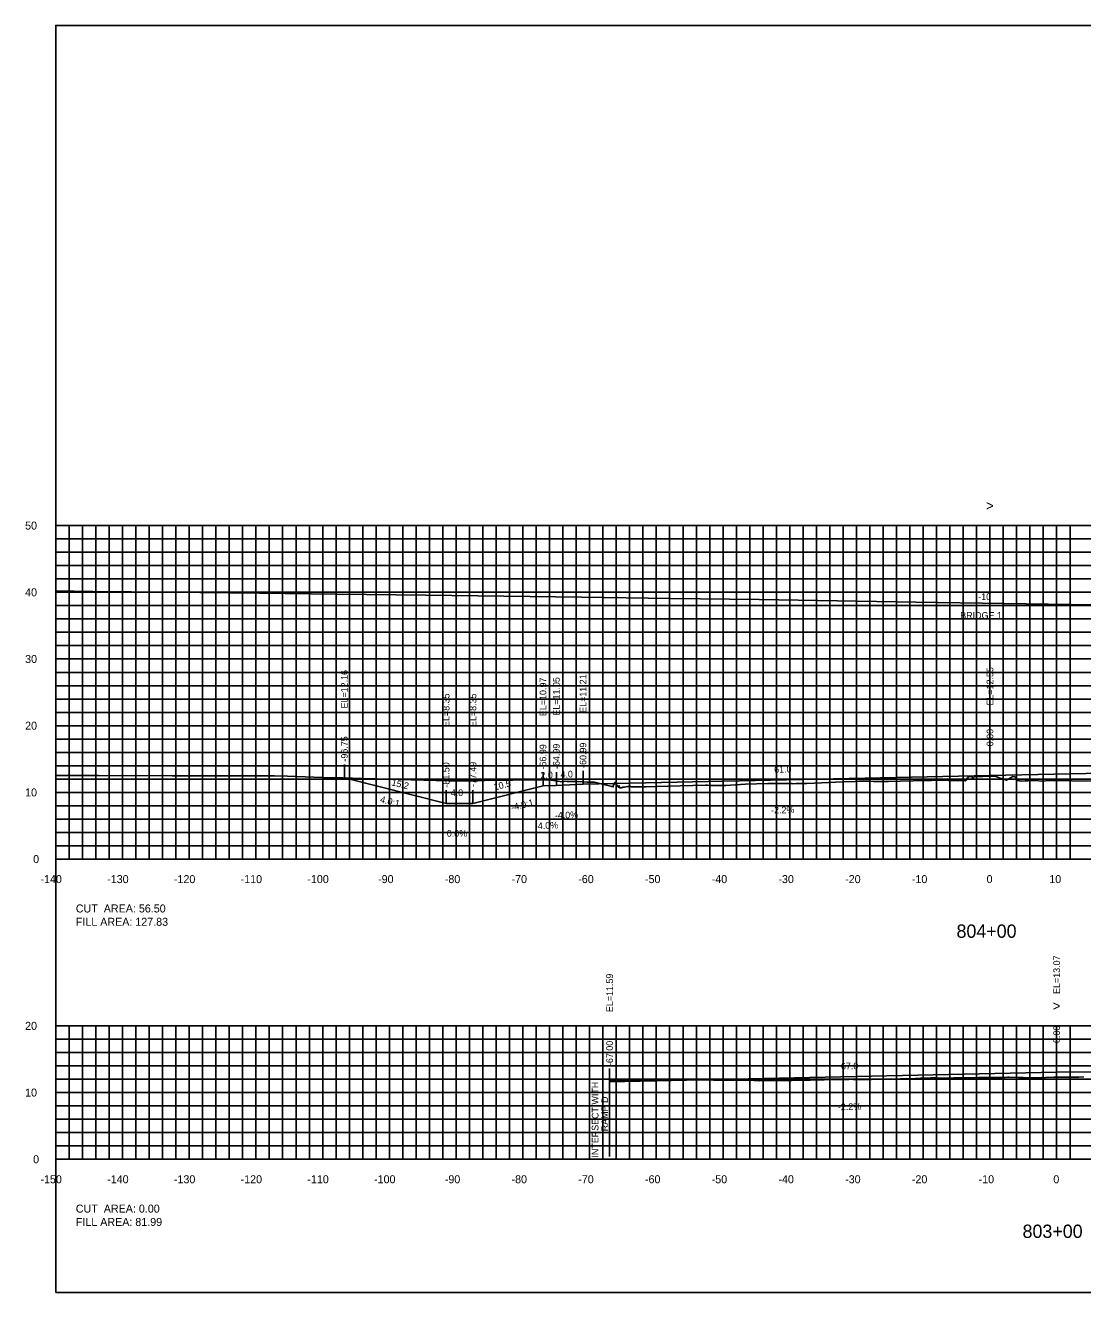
# Model space of a CAD drawing. Extents: x 1797419 to 1809236, y 248759 to 251512.
# Drawn here: x 1802816.4 to 1802974.9, y 250854.9 to 251044.9 of the extents above; entities that cross this region are included whole.
import ezdxf

# ---------------------------------------------------------------- set-up
doc = ezdxf.new("R2010")
doc.units = 0
for name, color, linetype in [('1', 7, 'Continuous'), ('10', 7, 'Continuous'), ('3', 7, 'Continuous'), ('31', 7, 'Continuous'), ('4', 7, 'Continuous'), ('60', 7, 'Continuous'), ('ANNO-TXT', 7, 'Continuous'), ('CL-CNST', 7, 'Continuous'), ('Level 57', 7, 'Continuous'), ('Level 62', 7, 'Continuous'), ('M-ROADS', 7, 'Continuous')]:
    doc.layers.add(name, color=color, linetype=linetype)

msp = doc.modelspace()

# ---------------------------------------------------------------- linework, layer by layer
for p, q in [((1802864.25, 250932.05), (1802864.25, 250934.05)), ((1802900.02, 250931.1), (1802900.02, 250933.1)), ((1802961, 250932.44), (1802961, 250934.44)), ((1802894.02, 250930.86), (1802894.02, 250932.86)), ((1802896.02, 250930.94), (1802896.02, 250932.94)), ((1802879.5, 250928.24), (1802879.5, 250930.24)), ((1802883.52, 250928.24), (1802883.52, 250930.24)), ((1802971, 250887.96), (1802971, 250889.96)), ((1802904, 250886.48), (1802904, 250888.48))]:
    msp.add_line(p, q)
msp.add_lwpolyline([(1802821, 250854.89), (1803121, 250854.89), (1803121, 251044.89), (1802821, 251044.89)], close=True)
at = {"layer": '3'}
msp.add_line((1802904, 250875.31), (1802904, 250886.48), dxfattribs=at)
at = {"layer": '60'}
for p, q in [((1802820.94, 250969.89), (1802821, 250969.89)), ((1802821, 250919.89), (1802821, 250969.89)), ((1802820.94, 250959.89), (1802821, 250959.89)), ((1802820.94, 250949.89), (1802821, 250949.89)), ((1802820.94, 250939.89), (1802821, 250939.89)), ((1802820.94, 250929.89), (1802821, 250929.89)), ((1802820.94, 250919.89), (1802821, 250919.89)), ((1802821, 250919.83), (1802821, 250919.89)), ((1802821, 250919.89), (1803121, 250919.89)), ((1802831, 250919.83), (1802831, 250919.89)), ((1802841, 250919.83), (1802841, 250919.89)), ((1802851, 250919.83), (1802851, 250919.89)), ((1802861, 250919.83), (1802861, 250919.89)), ((1802871, 250919.83), (1802871, 250919.89)), ((1802881, 250919.83), (1802881, 250919.89)), ((1802891, 250919.83), (1802891, 250919.89)), ((1802901, 250919.83), (1802901, 250919.89)), ((1802911, 250919.83), (1802911, 250919.89)), ((1802921, 250919.83), (1802921, 250919.89)), ((1802931, 250919.83), (1802931, 250919.89)), ((1802941, 250919.83), (1802941, 250919.89)), ((1802951, 250919.83), (1802951, 250919.89)), ((1802961, 250919.83), (1802961, 250919.89)), ((1802971, 250919.83), (1802971, 250919.89)), ((1802820.94, 250894.89), (1802821, 250894.89)), ((1802821, 250874.89), (1802821, 250894.89)), ((1802820.94, 250884.89), (1802821, 250884.89)), ((1802820.94, 250874.89), (1802821, 250874.89)), ((1802821, 250874.89), (1803121, 250874.89)), ((1802821, 250874.83), (1802821, 250874.89)), ((1802831, 250874.83), (1802831, 250874.89)), ((1802841, 250874.83), (1802841, 250874.89)), ((1802851, 250874.83), (1802851, 250874.89)), ((1802861, 250874.83), (1802861, 250874.89)), ((1802871, 250874.83), (1802871, 250874.89)), ((1802881, 250874.83), (1802881, 250874.89)), ((1802891, 250874.83), (1802891, 250874.89)), ((1802901, 250874.83), (1802901, 250874.89)), ((1802911, 250874.83), (1802911, 250874.89)), ((1802921, 250874.83), (1802921, 250874.89)), ((1802931, 250874.83), (1802931, 250874.89)), ((1802941, 250874.83), (1802941, 250874.89)), ((1802951, 250874.83), (1802951, 250874.89)), ((1802961, 250874.83), (1802961, 250874.89)), ((1802971, 250874.83), (1802971, 250874.89))]:
    msp.add_line(p, q, dxfattribs=at)
at = {"layer": 'CL-CNST'}
msp.add_line((1802879.5, 250928.24), (1802864.25, 250932.05), dxfattribs=at)
for points in [[(1802879.5, 250928.24), (1802883.52, 250928.24), (1802894.02, 250930.86), (1802896.02, 250930.94), (1802900.02, 250931.1), (1802961, 250932.44), (1803013.67, 250933.53), (1803017.67, 250933.37), (1803023.17, 250933.15), (1803035.04, 250930.19), (1803037, 250930.19)], [(1802904, 250886.48), (1802971, 250887.96), (1803025, 250888.14)]]:
    msp.add_lwpolyline(points, dxfattribs=at)
at = {"layer": 'Level 57'}
msp.add_lwpolyline([(1802821, 250960.09), (1802826.54, 250960.03), (1802838.13, 250959.91), (1802851.51, 250959.76), (1802863.13, 250959.63), (1802876.48, 250959.46), (1802888.13, 250959.32), (1802899.8, 250959.16), (1802913.13, 250958.98), (1802926.41, 250958.79), (1802938.13, 250958.61), (1802949.87, 250958.43), (1802963.13, 250958.22), (1802976.35, 250958)], dxfattribs=at)
at = {"layer": 'Level 62'}
for p, q in [((1802821, 250919.89), (1802821, 250969.89)), ((1802821, 250919.89), (1802821, 250969.89)), ((1802821, 250969.89), (1803121, 250969.89)), ((1802823, 250919.89), (1802823, 250969.89)), ((1802825, 250919.89), (1802825, 250969.89)), ((1802827, 250919.89), (1802827, 250969.89)), ((1802829, 250919.89), (1802829, 250969.89)), ((1802831, 250919.89), (1802831, 250969.89)), ((1802833, 250919.89), (1802833, 250969.89)), ((1802835, 250919.89), (1802835, 250969.89)), ((1802837, 250919.89), (1802837, 250969.89)), ((1802839, 250919.89), (1802839, 250969.89)), ((1802841, 250919.89), (1802841, 250969.89)), ((1802843, 250919.89), (1802843, 250969.89)), ((1802845, 250919.89), (1802845, 250969.89)), ((1802847, 250919.89), (1802847, 250969.89)), ((1802849, 250919.89), (1802849, 250969.89)), ((1802851, 250919.89), (1802851, 250969.89)), ((1802853, 250919.89), (1802853, 250969.89)), ((1802855, 250919.89), (1802855, 250969.89)), ((1802857, 250919.89), (1802857, 250969.89)), ((1802859, 250919.89), (1802859, 250969.89)), ((1802861, 250919.89), (1802861, 250969.89)), ((1802863, 250919.89), (1802863, 250969.89)), ((1802865, 250919.89), (1802865, 250969.89)), ((1802867, 250919.89), (1802867, 250969.89)), ((1802869, 250919.89), (1802869, 250969.89)), ((1802871, 250919.89), (1802871, 250969.89)), ((1802873, 250919.89), (1802873, 250969.89)), ((1802875, 250919.89), (1802875, 250969.89)), ((1802877, 250919.89), (1802877, 250969.89)), ((1802879, 250919.89), (1802879, 250969.89)), ((1802881, 250919.89), (1802881, 250969.89)), ((1802883, 250919.89), (1802883, 250969.89)), ((1802885, 250919.89), (1802885, 250969.89)), ((1802887, 250919.89), (1802887, 250969.89)), ((1802889, 250919.89), (1802889, 250969.89)), ((1802891, 250919.89), (1802891, 250969.89)), ((1802893, 250919.89), (1802893, 250969.89)), ((1802895, 250919.89), (1802895, 250969.89)), ((1802897, 250919.89), (1802897, 250969.89)), ((1802899, 250919.89), (1802899, 250969.89)), ((1802901, 250919.89), (1802901, 250969.89)), ((1802903, 250919.89), (1802903, 250969.89)), ((1802905, 250919.89), (1802905, 250969.89)), ((1802907, 250919.89), (1802907, 250969.89)), ((1802909, 250919.89), (1802909, 250969.89)), ((1802911, 250919.89), (1802911, 250969.89)), ((1802913, 250919.89), (1802913, 250969.89)), ((1802915, 250919.89), (1802915, 250969.89)), ((1802917, 250919.89), (1802917, 250969.89)), ((1802919, 250919.89), (1802919, 250969.89)), ((1802921, 250919.89), (1802921, 250969.89)), ((1802923, 250919.89), (1802923, 250969.89)), ((1802925, 250919.89), (1802925, 250969.89)), ((1802927, 250919.89), (1802927, 250969.89)), ((1802929, 250919.89), (1802929, 250969.89)), ((1802931, 250919.89), (1802931, 250969.89)), ((1802933, 250919.89), (1802933, 250969.89)), ((1802935, 250919.89), (1802935, 250969.89)), ((1802937, 250919.89), (1802937, 250969.89)), ((1802939, 250919.89), (1802939, 250969.89)), ((1802941, 250919.89), (1802941, 250969.89)), ((1802943, 250919.89), (1802943, 250969.89)), ((1802945, 250919.89), (1802945, 250969.89)), ((1802947, 250919.89), (1802947, 250969.89)), ((1802949, 250919.89), (1802949, 250969.89)), ((1802951, 250919.89), (1802951, 250969.89)), ((1802953, 250919.89), (1802953, 250969.89)), ((1802955, 250919.89), (1802955, 250969.89)), ((1802957, 250919.89), (1802957, 250969.89)), ((1802959, 250919.89), (1802959, 250969.89)), ((1802961, 250919.89), (1802961, 250969.89)), ((1802963, 250919.89), (1802963, 250969.89)), ((1802965, 250919.89), (1802965, 250969.89)), ((1802967, 250919.89), (1802967, 250969.89)), ((1802969, 250919.89), (1802969, 250969.89)), ((1802971, 250919.89), (1802971, 250969.89)), ((1802973, 250919.89), (1802973, 250969.89)), ((1802821, 250967.89), (1803121, 250967.89)), ((1802821, 250965.89), (1803121, 250965.89)), ((1802821, 250963.89), (1803121, 250963.89)), ((1802821, 250961.89), (1803121, 250961.89)), ((1802821, 250959.89), (1803121, 250959.89)), ((1802821, 250957.89), (1803121, 250957.89)), ((1802821, 250955.89), (1803121, 250955.89)), ((1802821, 250953.89), (1803121, 250953.89)), ((1802821, 250951.89), (1803121, 250951.89)), ((1802821, 250949.89), (1803121, 250949.89)), ((1802821, 250947.89), (1803121, 250947.89)), ((1802821, 250945.89), (1803121, 250945.89)), ((1802821, 250943.89), (1803121, 250943.89)), ((1802821, 250941.89), (1803121, 250941.89)), ((1802821, 250939.89), (1803121, 250939.89)), ((1802821, 250937.89), (1803121, 250937.89)), ((1802821, 250935.89), (1803121, 250935.89)), ((1802821, 250933.89), (1803121, 250933.89)), ((1802821, 250931.89), (1803121, 250931.89)), ((1802821, 250929.89), (1803121, 250929.89)), ((1802821, 250927.89), (1803121, 250927.89)), ((1802821, 250925.89), (1803121, 250925.89)), ((1802821, 250923.89), (1803121, 250923.89)), ((1802821, 250921.89), (1803121, 250921.89)), ((1802821, 250919.89), (1803121, 250919.89)), ((1802821, 250894.89), (1803121, 250894.89)), ((1802821, 250874.89), (1802821, 250894.89)), ((1802823, 250874.89), (1802823, 250894.89)), ((1802825, 250874.89), (1802825, 250894.89)), ((1802827, 250874.89), (1802827, 250894.89)), ((1802829, 250874.89), (1802829, 250894.89)), ((1802831, 250874.89), (1802831, 250894.89)), ((1802833, 250874.89), (1802833, 250894.89)), ((1802835, 250874.89), (1802835, 250894.89)), ((1802837, 250874.89), (1802837, 250894.89)), ((1802839, 250874.89), (1802839, 250894.89)), ((1802841, 250874.89), (1802841, 250894.89)), ((1802843, 250874.89), (1802843, 250894.89)), ((1802845, 250874.89), (1802845, 250894.89)), ((1802847, 250874.89), (1802847, 250894.89)), ((1802849, 250874.89), (1802849, 250894.89)), ((1802851, 250874.89), (1802851, 250894.89)), ((1802853, 250874.89), (1802853, 250894.89)), ((1802855, 250874.89), (1802855, 250894.89)), ((1802857, 250874.89), (1802857, 250894.89)), ((1802859, 250874.89), (1802859, 250894.89)), ((1802861, 250874.89), (1802861, 250894.89)), ((1802863, 250874.89), (1802863, 250894.89)), ((1802865, 250874.89), (1802865, 250894.89)), ((1802867, 250874.89), (1802867, 250894.89)), ((1802869, 250874.89), (1802869, 250894.89)), ((1802871, 250874.89), (1802871, 250894.89)), ((1802873, 250874.89), (1802873, 250894.89)), ((1802875, 250874.89), (1802875, 250894.89)), ((1802877, 250874.89), (1802877, 250894.89)), ((1802879, 250874.89), (1802879, 250894.89)), ((1802881, 250874.89), (1802881, 250894.89)), ((1802883, 250874.89), (1802883, 250894.89)), ((1802885, 250874.89), (1802885, 250894.89)), ((1802887, 250874.89), (1802887, 250894.89)), ((1802889, 250874.89), (1802889, 250894.89)), ((1802891, 250874.89), (1802891, 250894.89)), ((1802893, 250874.89), (1802893, 250894.89)), ((1802895, 250874.89), (1802895, 250894.89)), ((1802897, 250874.89), (1802897, 250894.89)), ((1802899, 250874.89), (1802899, 250894.89)), ((1802901, 250874.89), (1802901, 250894.89)), ((1802903, 250874.89), (1802903, 250894.89)), ((1802905, 250874.89), (1802905, 250894.89)), ((1802907, 250874.89), (1802907, 250894.89)), ((1802909, 250874.89), (1802909, 250894.89)), ((1802911, 250874.89), (1802911, 250894.89)), ((1802913, 250874.89), (1802913, 250894.89)), ((1802915, 250874.89), (1802915, 250894.89)), ((1802917, 250874.89), (1802917, 250894.89)), ((1802919, 250874.89), (1802919, 250894.89)), ((1802921, 250874.89), (1802921, 250894.89)), ((1802923, 250874.89), (1802923, 250894.89)), ((1802925, 250874.89), (1802925, 250894.89)), ((1802927, 250874.89), (1802927, 250894.89)), ((1802929, 250874.89), (1802929, 250894.89)), ((1802931, 250874.89), (1802931, 250894.89)), ((1802933, 250874.89), (1802933, 250894.89)), ((1802935, 250874.89), (1802935, 250894.89)), ((1802937, 250874.89), (1802937, 250894.89)), ((1802939, 250874.89), (1802939, 250894.89)), ((1802941, 250874.89), (1802941, 250894.89)), ((1802943, 250874.89), (1802943, 250894.89)), ((1802945, 250874.89), (1802945, 250894.89)), ((1802947, 250874.89), (1802947, 250894.89)), ((1802949, 250874.89), (1802949, 250894.89)), ((1802951, 250874.89), (1802951, 250894.89)), ((1802953, 250874.89), (1802953, 250894.89)), ((1802955, 250874.89), (1802955, 250894.89)), ((1802957, 250874.89), (1802957, 250894.89)), ((1802959, 250874.89), (1802959, 250894.89)), ((1802961, 250874.89), (1802961, 250894.89)), ((1802963, 250874.89), (1802963, 250894.89)), ((1802965, 250874.89), (1802965, 250894.89)), ((1802967, 250874.89), (1802967, 250894.89)), ((1802969, 250874.89), (1802969, 250894.89)), ((1802971, 250874.89), (1802971, 250894.89)), ((1802973, 250874.89), (1802973, 250894.89)), ((1802821, 250892.89), (1803121, 250892.89)), ((1802821, 250890.89), (1803121, 250890.89)), ((1802821, 250888.89), (1803121, 250888.89)), ((1802821, 250886.89), (1803121, 250886.89)), ((1802821, 250884.89), (1803121, 250884.89)), ((1802821, 250882.89), (1803121, 250882.89)), ((1802821, 250880.89), (1803121, 250880.89)), ((1802821, 250878.89), (1803121, 250878.89)), ((1802821, 250876.89), (1803121, 250876.89)), ((1802821, 250874.89), (1803121, 250874.89))]:
    msp.add_line(p, q, dxfattribs=at)
at = {"layer": 'M-ROADS'}
for points in [[(1802821, 250932.42), (1802823.97, 250932.41), (1802827.37, 250932.4), (1802838.43, 250932.37), (1802838.47, 250932.37), (1802840.75, 250932.36), (1802841.73, 250932.36), (1802841.93, 250932.36), (1802842.64, 250932.36), (1802844.11, 250932.36), (1802848.67, 250932.36), (1802853.55, 250932.35), (1802853.79, 250932.35), (1802855.74, 250932.31), (1802862.31, 250932.07), (1802864.03, 250932.05), (1802866.96, 250931.98), (1802879.85, 250931.61), (1802880.14, 250931.61), (1802882.27, 250931.61), (1802882.71, 250931.61), (1802884.26, 250931.61), (1802885.31, 250931.65), (1802893.71, 250931.78), (1802894.98, 250931.75), (1802896.18, 250931.55), (1802896.96, 250931.45), (1802897.46, 250931.56), (1802897.68, 250931.51), (1802898.68, 250931.51), (1802899.16, 250931.53), (1802900.62, 250931.4), (1802900.89, 250931.42), (1802900.95, 250931.38), (1802901.14, 250931.42), (1802901.56, 250931.42), (1802901.74, 250931.4), (1802904.33, 250930.77), (1802904.48, 250930.83), (1802904.54, 250930.71), (1802904.55, 250930.78), (1802904.6, 250930.98), (1802904.6, 250930.97), (1802904.64, 250931.07), (1802904.66, 250931.09), (1802904.67, 250931.18), (1802904.68, 250931.18), (1802904.7, 250931.21), (1802904.72, 250931.25), (1802904.72, 250931.27), (1802904.77, 250931.37), (1802904.77, 250931.36), (1802904.81, 250931.37), (1802904.85, 250931.25), (1802904.91, 250931.17), (1802904.94, 250931.17), (1802905.38, 250930.63), (1802905.43, 250930.91), (1802905.46, 250930.65), (1802905.48, 250930.6), (1802905.49, 250930.59), (1802905.52, 250930.59), (1802905.53, 250930.6), (1802905.63, 250930.59), (1802905.79, 250930.58), (1802905.97, 250930.66), (1802906.24, 250930.68), (1802906.67, 250930.77), (1802906.83, 250930.75), (1802907.14, 250930.76), (1802907.28, 250930.74), (1802907.94, 250930.73), (1802909.49, 250930.72), (1802912.71, 250930.82), (1802916.48, 250930.93), (1802918.37, 250930.96), (1802918.63, 250930.96), (1802918.69, 250930.95), (1802919.11, 250930.93), (1802920.89, 250930.93), (1802921.43, 250930.93), (1802922.14, 250930.97), (1802924.35, 250931.12), (1802927.7, 250931.23), (1802928.6, 250931.2), (1802929.1, 250931.23), (1802929.77, 250931.24), (1802929.99, 250931.23), (1802930.89, 250931.23), (1802931.22, 250931.21), (1802931.36, 250931.2), (1802931.43, 250931.19), (1802931.96, 250931.2), (1802933.55, 250931.21), (1802938.98, 250931.46), (1802940.82, 250931.54), (1802941.37, 250931.55), (1802943.14, 250931.56), (1802943.54, 250931.52), (1802943.62, 250931.51), (1802943.97, 250931.51), (1802945.77, 250931.54), (1802951.32, 250931.66), (1802952, 250931.68), (1802952.08, 250931.67), (1802952.23, 250931.69), (1802954.37, 250931.7), (1802954.8, 250931.65), (1802954.84, 250931.65), (1802956.12, 250931.63), (1802956.95, 250931.69), (1802957, 250931.69), (1802957.09, 250931.64), (1802957.12, 250931.67), (1802957.13, 250931.68), (1802957.15, 250931.68), (1802957.16, 250931.68), (1802957.17, 250931.68), (1802957.17, 250931.68), (1802957.17, 250931.68), (1802957.22, 250931.69), (1802957.23, 250931.65), (1802957.3, 250931.6), (1802957.42, 250931.73), (1802957.62, 250932.05), (1802957.72, 250932.11), (1802957.75, 250932.21), (1802957.75, 250932.23), (1802957.79, 250932.24), (1802957.97, 250932.26), (1802958.04, 250932.26), (1802958.22, 250932.25), (1802958.3, 250932.27), (1802958.46, 250931.96), (1802958.73, 250932.27), (1802959.95, 250932.27), (1802961.77, 250932.31), (1802962.55, 250932.01), (1802963.48, 250931.72), (1802964.41, 250932.27), (1802964.71, 250932.2), (1802964.77, 250932.15), (1802964.82, 250932.2), (1802965.06, 250931.84), (1802965.16, 250931.68), (1802965.17, 250931.66), (1802965.18, 250931.66), (1802965.27, 250931.67), (1802965.32, 250931.66), (1802965.35, 250931.66), (1802965.38, 250931.65), (1802965.39, 250931.65), (1802965.4, 250931.64), (1802965.41, 250931.64), (1802965.41, 250931.64), (1802965.42, 250931.64), (1802965.43, 250931.6), (1802965.72, 250931.57), (1802966.27, 250931.6), (1802966.7, 250931.61), (1802967.49, 250931.67), (1802968.01, 250931.67), (1802968.05, 250931.66), (1802968.57, 250931.58), (1802970.11, 250931.66), (1802976.44, 250931.56)], [(1802904, 250886.67), (1802904.58, 250886.67), (1802906.02, 250886.73), (1802906.35, 250886.72), (1802907.71, 250886.71), (1802908.16, 250886.71), (1802909.68, 250886.69), (1802910.98, 250886.77), (1802912.23, 250886.82), (1802913.43, 250886.78), (1802925.68, 250886.68), (1802926.29, 250886.68), (1802926.43, 250886.67), (1802926.77, 250886.72), (1802926.97, 250886.72), (1802928.82, 250886.69), (1802929.01, 250886.69), (1802929.43, 250886.7), (1802930.78, 250886.67), (1802931.3, 250886.68), (1802931.72, 250886.73), (1802932.34, 250886.75), (1802934.05, 250886.77), (1802938.32, 250886.85), (1802939.86, 250886.87), (1802940.43, 250886.88), (1802940.51, 250886.87), (1802940.66, 250886.86), (1802940.99, 250886.85), (1802941.16, 250886.83), (1802942.46, 250886.85), (1802943.27, 250886.86), (1802945.23, 250886.91), (1802949.77, 250887.02), (1802950.58, 250887.06), (1802952.07, 250887.1), (1802952.68, 250887.11), (1802952.87, 250887.1), (1802953.12, 250887.07), (1802954.86, 250887.08), (1802955.29, 250887.07), (1802955.53, 250887.08), (1802955.65, 250887.08), (1802955.76, 250887.08), (1802957.99, 250887.1), (1802959.27, 250887.13), (1802961.14, 250887.15), (1802961.73, 250887.17), (1802963.16, 250887.16), (1802963.62, 250887.2), (1802963.71, 250887.19), (1802963.74, 250887.2), (1802963.86, 250887.19), (1802965.3, 250887.15), (1802966, 250887.13), (1802967.65, 250887.11), (1802968.09, 250887.1), (1802968.25, 250887.12), (1802968.72, 250887.15), (1802969.01, 250887.12), (1802969.35, 250887.14), (1802970.56, 250887.19), (1802970.89, 250887.18), (1802970.98, 250887.19), (1802971.26, 250887.19), (1802972.22, 250887.22), (1802973, 250887.22), (1802973.07, 250887.22), (1802973.18, 250887.21), (1802973.67, 250887.22), (1802974.33, 250887.22), (1802975.07, 250887.23)]]:
    msp.add_lwpolyline(points, dxfattribs=at)

# ---------------------------------------------------------------- texts
for s, rotation, p in [('4.0:1', 345.9638, (1802869.53, 250928.4)), ('-4.0:1', 14.0362, (1802889.37, 250927.12))]:
    msp.add_text(s, height=1, rotation=rotation).set_placement(p)
at = {"layer": '1'}
for s, p in [('804+00', (1802955.99, 250908.09)), ('803+00', (1802965.89, 250863.09))]:
    msp.add_text(s, height=2, dxfattribs=at).set_placement(p)
at = {"layer": '10'}
for s, p in [('-140', (1802818.7, 250916.29)), ('-130', (1802828.7, 250916.29)), ('-120', (1802838.7, 250916.29)), ('-110', (1802848.7, 250916.29)), ('-100', (1802858.7, 250916.29)), ('-90', (1802869.3, 250916.29)), ('-80', (1802879.3, 250916.29)), ('-70', (1802889.3, 250916.29)), ('-60', (1802899.3, 250916.29)), ('-50', (1802909.3, 250916.29)), ('-40', (1802919.3, 250916.29)), ('-30', (1802929.3, 250916.29)), ('-20', (1802939.3, 250916.29)), ('-10', (1802949.3, 250916.29)), ('0', (1802960.5, 250916.29)), ('10', (1802969.9, 250916.29)), ('-150', (1802818.7, 250871.29)), ('-140', (1802828.7, 250871.29)), ('-130', (1802838.7, 250871.29)), ('-120', (1802848.7, 250871.29)), ('-110', (1802858.7, 250871.29)), ('-100', (1802868.7, 250871.29)), ('-90', (1802879.3, 250871.29)), ('-80', (1802889.3, 250871.29)), ('-70', (1802899.3, 250871.29)), ('-60', (1802909.3, 250871.29)), ('-50', (1802919.3, 250871.29)), ('-40', (1802929.3, 250871.29)), ('-30', (1802939.3, 250871.29)), ('-20', (1802949.3, 250871.29)), ('-10', (1802959.3, 250871.29)), ('0', (1802970.5, 250871.29))]:
    msp.add_text(s, height=1.2, dxfattribs=at).set_placement(p)
at = {"layer": '3'}
for s, p in [('I-10 ', (1802958.87, 250958.74)), ('BRIDGE 1', (1802956.55, 250955.92))]:
    msp.add_text(s, height=1, dxfattribs=at).set_placement(p)
for s, p in [('EL=12.55', (1802961.5, 250942.91)), ('EL=12.16', (1802864.75, 250942.47)), ('EL=10.97', (1802894.52, 250941.33)), ('EL=11.05', (1802896.52, 250941.41)), ('EL=11.21', (1802900.52, 250941.82)), ('EL=8.35', (1802880, 250939.7)), ('EL=8.35', (1802884.02, 250939.7)), ('0.00', (1802961.5, 250936.8)), ('-96.75', (1802864.75, 250934.51)), ('-66.99', (1802894.52, 250933.32)), ('-64.99', (1802896.52, 250933.4)), ('-60.99', (1802900.52, 250933.56)), ('-81.50', (1802880, 250930.61)), ('-77.49', (1802884.02, 250930.69)), ('EL=13.07', (1802971.5, 250899.68)), ('EL=11.59', (1802904.5, 250896.95)), ('0.00', (1802971.5, 250892.32)), ('-67.00', (1802904.5, 250888.86)), ('INTERSECT WITH', (1802902.33, 250875.14)), ('RAMP D', (1802903.77, 250879.09))]:
    msp.add_text(s, height=1, rotation=90, dxfattribs=at).set_placement(p)
at = {"layer": '31'}
for s, p in [('50', (1802816.4, 250969.29)), ('40', (1802816.4, 250959.29)), ('30', (1802816.4, 250949.29)), ('20', (1802816.4, 250939.29)), ('10', (1802816.4, 250929.29)), ('0', (1802817.6, 250919.29)), ('20', (1802816.4, 250894.29)), ('10', (1802816.4, 250884.29)), ('0', (1802817.6, 250874.29))]:
    msp.add_text(s, height=1.2, dxfattribs=at).set_placement(p)
at = {"layer": '4'}
for s, rotation, p in [('2.0', 2.2906, (1802893.65, 250931.95)), ('4.0', 2.2906, (1802896.65, 250932.07)), ('61.0', 1.2603, (1802928.67, 250932.83)), ('15.2', 345.9638, (1802871.24, 250930.96)), ('10.5', 14.0362, (1802886.77, 250930.18)), ('-2.2%', 1.2603, (1802928.21, 250926.72)), ('-4.0%', 2.2906, (1802892.81, 250924.36)), ('-4.0%', 2.2906, (1802895.81, 250925.93)), ('67.0', 1.2603, (1802938.68, 250888.34)), ('-2.2%', 1.2603, (1802938.22, 250882.23))]:
    msp.add_text(s, height=1, rotation=rotation, dxfattribs=at).set_placement(p)
for s, p in [('4.0', (1802880.19, 250929.34)), ('0.0%', (1802879.6, 250923.24))]:
    msp.add_text(s, height=1, dxfattribs=at).set_placement(p)
at = {"layer": '60'}
for s, height, p in [('>', 1.5, (1802960.39, 250972.14)), ('-', 0.0001, (1802821, 250919.89)), ('>', 1.5, (1802970.39, 250897.14)), ('-', 0.0001, (1802821, 250874.89))]:
    msp.add_text(s, height=height, dxfattribs=at).set_placement(p)
at = {"layer": 'ANNO-TXT'}
for s, p in [('CUT  AREA: 56.50', (1802824, 250911.89)), ('FILL AREA: 127.83', (1802824, 250909.89)), ('CUT  AREA: 0.00', (1802824, 250866.89)), ('FILL AREA: 81.99', (1802824, 250864.89))]:
    msp.add_text(s, height=1.2, dxfattribs=at).set_placement(p)

doc.saveas('drawing.dxf')
